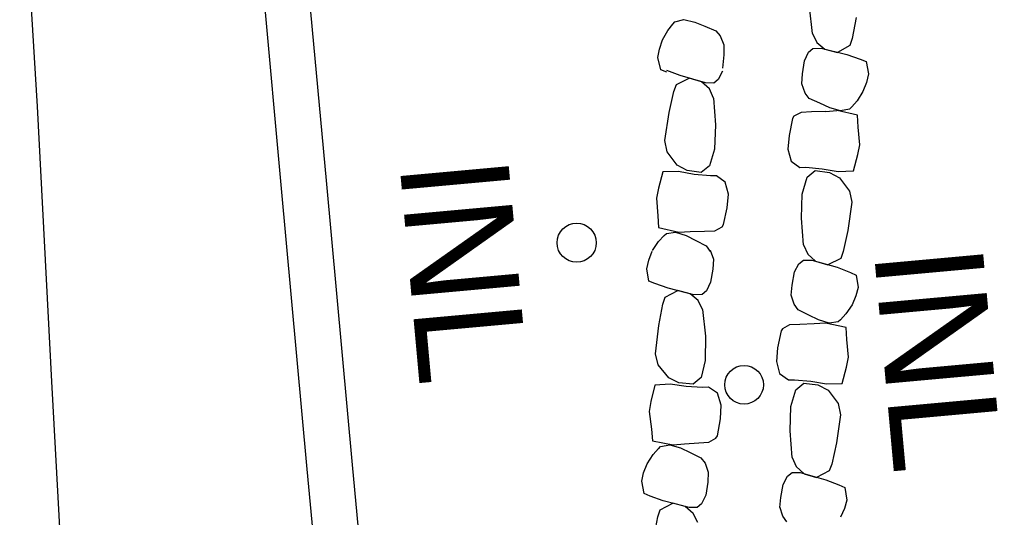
# Model space of a CAD drawing. Extents: x 589250 to 1188077, y 162953 to 363065.
# Drawn here: x 593558.6 to 593612.6, y 186350.4 to 186377.9 of the extents above; entities that cross this region are included whole.
import ezdxf

# ---------------------------------------------------------------- set-up
doc = ezdxf.new("R2010")
doc.units = 0
for name, color, linetype in [('E_DRN', 7, 'Continuous'), ('E_DRN_RipRap', 7, 'Continuous'), ('E_DRN_Text', 7, 'Continuous'), ('E_RDWY', 7, 'Continuous'), ('E_RDWY_C_and_G', 7, 'Continuous')]:
    doc.layers.add(name, color=color, linetype=linetype)

msp = doc.modelspace()

# ---------------------------------------------------------------- linework, layer by layer
at = {"layer": 'E_DRN'}
for centre, radius in [((593589.333, 186365.536), 1.084), ((593598.58, 186357.691), 1.066)]:
    msp.add_circle(centre, radius, dxfattribs=at)
at = {"layer": 'E_DRN_RipRap'}
for p, q in [((593602.348, 186377.089), (593602.188, 186378.559)), ((593594.647, 186377.606), (593594.762, 186377.737)), ((593594.762, 186377.737), (593595.26, 186377.853)), ((593595.26, 186377.853), (593595.857, 186377.709)), ((593595.857, 186377.709), (593596.412, 186377.488)), ((593604.771, 186377.978), (593604.555, 186376.805)), ((593594.074, 186376.731), (593594.37, 186377.259)), ((593594.37, 186377.259), (593594.647, 186377.606)), ((593596.412, 186377.488), (593597.012, 186377.239)), ((593597.012, 186377.239), (593597.259, 186376.956)), ((593593.899, 186376.229), (593594.074, 186376.731)), ((593597.259, 186376.956), (593597.463, 186376.465)), ((593602.348, 186377.089), (593602.599, 186376.588)), ((593604.555, 186376.805), (593604.427, 186376.418)), ((593593.817, 186375.754), (593593.899, 186376.229)), ((593597.463, 186376.465), (593597.454, 186375.914)), ((593602.134, 186376.047), (593602.374, 186376.252)), ((593602.374, 186376.252), (593602.828, 186376.268)), ((593602.599, 186376.588), (593603.042, 186376.214)), ((593602.828, 186376.268), (593604.25, 186375.922)), ((593603.042, 186376.214), (593603.73, 186376.039)), ((593604.427, 186376.418), (593603.73, 186376.039)), ((593593.976, 186375.079), (593593.817, 186375.754)), ((593597.454, 186375.914), (593597.378, 186375.18)), ((593601.799, 186374.85), (593601.91, 186375.579)), ((593601.91, 186375.579), (593602.134, 186376.047)), ((593604.25, 186375.922), (593604.984, 186375.671)), ((593604.984, 186375.671), (593605.315, 186375.533)), ((593594.313, 186374.955), (593593.976, 186375.079)), ((593595.041, 186374.76), (593594.317, 186375.043)), ((593597.394, 186375.005), (593597.15, 186374.547)), ((593605.315, 186375.533), (593605.441, 186374.851)), ((593594.843, 186374.273), (593595.555, 186374.622)), ((593596.448, 186374.355), (593595.041, 186374.76)), ((593596.236, 186374.418), (593595.555, 186374.622)), ((593597.15, 186374.547), (593596.902, 186374.352)), ((593601.763, 186374.299), (593601.799, 186374.85)), ((593605.441, 186374.851), (593605.335, 186374.38)), ((593594.7, 186373.891), (593594.843, 186374.273)), ((593596.664, 186374.026), (593596.236, 186374.418)), ((593596.902, 186374.352), (593596.448, 186374.355)), ((593596.895, 186373.515), (593596.664, 186374.026)), ((593601.943, 186373.8), (593601.763, 186374.299)), ((593605.335, 186374.38), (593605.136, 186373.886)), ((593594.437, 186372.728), (593594.7, 186373.891)), ((593596.895, 186373.515), (593596.996, 186372.039)), ((593602.176, 186373.506), (593601.943, 186373.8)), ((593602.763, 186373.232), (593602.176, 186373.506)), ((593605.136, 186373.886), (593604.815, 186373.371)), ((593603.307, 186372.987), (593602.763, 186373.232)), ((593603.897, 186372.817), (593603.307, 186372.987)), ((593604.4, 186372.911), (593603.897, 186372.817)), ((593604.522, 186373.036), (593604.4, 186372.911)), ((593604.815, 186373.371), (593604.522, 186373.036)), ((593594.198, 186371.169), (593594.437, 186372.728)), ((593601.253, 186372.392), (593601.06, 186371.461)), ((593601.332, 186372.519), (593601.253, 186372.392)), ((593601.726, 186372.733), (593601.332, 186372.519)), ((593602.297, 186372.752), (593601.726, 186372.733)), ((593603.088, 186372.785), (593602.297, 186372.752)), ((593603.709, 186372.821), (593603.087, 186372.755)), ((593604.843, 186372.578), (593603.712, 186372.828)), ((593604.879, 186371.919), (593604.843, 186372.578)), ((593596.996, 186372.039), (593596.937, 186370.705)), ((593604.97, 186370.944), (593604.879, 186371.919)), ((593601.06, 186371.461), (593600.995, 186370.705)), ((593594.327, 186370.559), (593594.198, 186371.169)), ((593596.937, 186370.705), (593596.665, 186369.78)), ((593600.995, 186370.705), (593601.174, 186370.038)), ((593604.869, 186370.401), (593604.97, 186370.944)), ((593594.879, 186369.814), (593594.327, 186370.559)), ((593604.629, 186369.499), (593604.869, 186370.401)), ((593595.432, 186369.516), (593594.879, 186369.814)), ((593596.665, 186369.78), (593596.215, 186369.414)), ((593601.174, 186370.038), (593601.658, 186369.695)), ((593601.658, 186369.695), (593601.993, 186369.701)), ((593601.993, 186369.701), (593602.894, 186369.623)), ((593602.894, 186369.623), (593603.767, 186369.47)), ((593594.091, 186369.443), (593593.844, 186368.542)), ((593594.954, 186369.468), (593594.091, 186369.443)), ((593595.826, 186369.31), (593594.954, 186369.468)), ((593596.215, 186369.414), (593595.432, 186369.516)), ((593596.727, 186369.227), (593595.826, 186369.31)), ((593597.062, 186369.231), (593596.727, 186369.227)), ((593597.543, 186368.886), (593597.062, 186369.231)), ((593601.794, 186368.221), (593602.059, 186369.148)), ((593602.059, 186369.148), (593602.506, 186369.517)), ((593602.506, 186369.517), (593603.29, 186369.419)), ((593603.29, 186369.419), (593603.844, 186369.124)), ((593603.767, 186369.47), (593604.629, 186369.499)), ((593603.844, 186369.124), (593604.402, 186368.382)), ((593593.844, 186368.542), (593593.739, 186368)), ((593597.717, 186368.217), (593597.543, 186368.886)), ((593593.739, 186368), (593593.822, 186367.025)), ((593597.646, 186367.462), (593597.717, 186368.217)), ((593601.746, 186366.887), (593601.794, 186368.221)), ((593604.402, 186368.382), (593604.536, 186367.772)), ((593597.446, 186366.532), (593597.646, 186367.462)), ((593604.536, 186367.772), (593604.309, 186366.212)), ((593593.822, 186367.025), (593593.854, 186366.366)), ((593593.854, 186366.366), (593594.983, 186366.11)), ((593596.97, 186366.194), (593597.366, 186366.405)), ((593597.366, 186366.405), (593597.446, 186366.532)), ((593601.858, 186365.412), (593601.746, 186366.887)), ((593593.855, 186365.607), (593594.162, 186365.929)), ((593594.162, 186365.929), (593594.289, 186366.049)), ((593594.289, 186366.049), (593594.795, 186366.122)), ((593594.795, 186366.122), (593595.378, 186365.927)), ((593594.983, 186366.11), (593595.607, 186366.15)), ((593595.378, 186365.927), (593595.912, 186365.66)), ((593595.607, 186366.15), (593596.398, 186366.178)), ((593596.398, 186366.178), (593596.97, 186366.194)), ((593604.309, 186366.212), (593604.056, 186365.047)), ((593593.513, 186365.106), (593593.855, 186365.607)), ((593595.912, 186365.66), (593596.488, 186365.361)), ((593596.488, 186365.361), (593596.709, 186365.057)), ((593601.858, 186365.412), (593602.093, 186364.902)), ((593593.311, 186364.57), (593593.511, 186365.063)), ((593596.704, 186365.127), (593596.883, 186364.626)), ((593602.093, 186364.902), (593602.524, 186364.512)), ((593604.056, 186365.047), (593603.915, 186364.665)), ((593593.204, 186364.101), (593593.311, 186364.57)), ((593596.883, 186364.626), (593596.846, 186364.076)), ((593601.371, 186363.919), (593601.611, 186364.378)), ((593601.611, 186364.378), (593601.857, 186364.574)), ((593601.857, 186364.574), (593602.312, 186364.574)), ((593602.312, 186364.574), (593603.722, 186364.176)), ((593602.524, 186364.512), (593603.206, 186364.311)), ((593603.915, 186364.665), (593603.206, 186364.311)), ((593593.328, 186363.418), (593593.204, 186364.101)), ((593596.846, 186364.076), (593596.733, 186363.348)), ((593601.237, 186363.194), (593601.371, 186363.919)), ((593603.722, 186364.176), (593604.448, 186363.898)), ((593604.448, 186363.898), (593604.774, 186363.748)), ((593604.774, 186363.748), (593604.878, 186363.061)), ((593593.659, 186363.277), (593593.328, 186363.418)), ((593594.392, 186363.02), (593593.659, 186363.277)), ((593596.733, 186363.348), (593596.507, 186362.881)), ((593601.183, 186362.645), (593601.237, 186363.194)), ((593594.214, 186362.526), (593594.912, 186362.901)), ((593595.813, 186362.665), (593594.392, 186363.02)), ((593595.599, 186362.72), (593594.912, 186362.901)), ((593596.041, 186362.343), (593595.599, 186362.72)), ((593596.267, 186362.678), (593595.813, 186362.665)), ((593596.507, 186362.881), (593596.267, 186362.678)), ((593601.347, 186362.14), (593601.183, 186362.645)), ((593604.757, 186362.595), (593604.542, 186362.108)), ((593604.878, 186363.061), (593604.757, 186362.595)), ((593593.866, 186360.968), (593594.085, 186362.14)), ((593594.085, 186362.14), (593594.214, 186362.526)), ((593596.291, 186361.841), (593596.041, 186362.343)), ((593601.57, 186361.837), (593601.347, 186362.14)), ((593604.542, 186362.108), (593604.205, 186361.606)), ((593596.291, 186361.841), (593596.447, 186360.37)), ((593602.149, 186361.541), (593601.57, 186361.837)), ((593602.684, 186361.277), (593602.149, 186361.541)), ((593604.205, 186361.606), (593603.9, 186361.282)), ((593593.685, 186359.402), (593593.866, 186360.968)), ((593601.094, 186361.001), (593600.701, 186360.788)), ((593601.666, 186361.021), (593601.094, 186361.001)), ((593602.457, 186361.053), (593601.666, 186361.021)), ((593603.081, 186361.096), (593602.457, 186361.053)), ((593603.268, 186361.085), (593602.684, 186361.277)), ((593604.212, 186360.846), (593603.081, 186361.096)), ((593603.774, 186361.161), (593603.268, 186361.085)), ((593603.9, 186361.282), (593603.774, 186361.161)), ((593600.622, 186360.661), (593600.428, 186359.729)), ((593600.701, 186360.788), (593600.622, 186360.661)), ((593604.248, 186360.187), (593604.212, 186360.846)), ((593596.447, 186360.37), (593596.439, 186359.035)), ((593604.339, 186359.212), (593604.248, 186360.187)), ((593593.838, 186358.797), (593593.685, 186359.402)), ((593600.428, 186359.729), (593600.364, 186358.974)), ((593596.439, 186359.035), (593596.202, 186358.1)), ((593600.364, 186358.974), (593600.543, 186358.306)), ((593604.238, 186358.67), (593604.339, 186359.212)), ((593594.417, 186358.072), (593593.838, 186358.797)), ((593600.543, 186358.306), (593601.027, 186357.963)), ((593603.998, 186357.767), (593604.238, 186358.67)), ((593594.504, 186357.728), (593593.644, 186357.673)), ((593594.98, 186357.793), (593594.417, 186358.072)), ((593595.381, 186357.601), (593594.504, 186357.728)), ((593595.766, 186357.718), (593594.98, 186357.793)), ((593596.202, 186358.1), (593595.766, 186357.718)), ((593601.027, 186357.963), (593601.362, 186357.97)), ((593601.362, 186357.97), (593602.263, 186357.891)), ((593601.428, 186357.417), (593601.875, 186357.786)), ((593601.875, 186357.786), (593602.658, 186357.687)), ((593602.263, 186357.891), (593603.136, 186357.738)), ((593603.136, 186357.738), (593603.998, 186357.767)), ((593593.644, 186357.673), (593593.431, 186356.764)), ((593596.284, 186357.549), (593595.381, 186357.601)), ((593596.619, 186357.566), (593596.284, 186357.549)), ((593597.112, 186357.237), (593596.619, 186357.566)), ((593597.311, 186356.575), (593597.112, 186357.237)), ((593601.163, 186356.49), (593601.428, 186357.417)), ((593602.658, 186357.687), (593603.213, 186357.392)), ((593603.213, 186357.392), (593603.771, 186356.65)), ((593593.431, 186356.764), (593593.346, 186356.219)), ((593603.771, 186356.65), (593603.905, 186356.041)), ((593593.346, 186356.219), (593593.466, 186355.247)), ((593597.269, 186355.818), (593597.311, 186356.575)), ((593601.115, 186355.155), (593601.163, 186356.49)), ((593597.103, 186354.882), (593597.269, 186355.818)), ((593603.905, 186356.041), (593603.678, 186354.481)), ((593593.466, 186355.247), (593593.522, 186354.589)), ((593601.227, 186353.681), (593601.115, 186355.155)), ((593593.522, 186354.589), (593594.659, 186354.373)), ((593595.282, 186354.435), (593596.071, 186354.491)), ((593596.071, 186354.491), (593596.641, 186354.527)), ((593596.641, 186354.527), (593597.028, 186354.752)), ((593597.028, 186354.752), (593597.103, 186354.882)), ((593603.678, 186354.481), (593603.424, 186353.316)), ((593593.553, 186353.836), (593593.846, 186354.167)), ((593593.846, 186354.163), (593593.968, 186354.288)), ((593593.968, 186354.288), (593594.472, 186354.379)), ((593594.472, 186354.379), (593595.061, 186354.204)), ((593594.659, 186354.373), (593595.282, 186354.435)), ((593595.061, 186354.204), (593595.604, 186353.956)), ((593595.604, 186353.949), (593596.192, 186353.667)), ((593593.231, 186353.325), (593593.553, 186353.836)), ((593596.192, 186353.667), (593596.424, 186353.37)), ((593601.227, 186353.681), (593601.462, 186353.171)), ((593593.033, 186352.833), (593593.231, 186353.325)), ((593596.424, 186353.37), (593596.604, 186352.869)), ((593596.604, 186352.869), (593596.569, 186352.319)), ((593601.462, 186353.171), (593601.893, 186352.781)), ((593603.284, 186352.933), (593602.575, 186352.58)), ((593603.424, 186353.316), (593603.284, 186352.933)), ((593592.927, 186352.364), (593593.033, 186352.833)), ((593593.053, 186351.681), (593592.927, 186352.364)), ((593600.74, 186352.187), (593600.98, 186352.647)), ((593600.98, 186352.647), (593601.226, 186352.843)), ((593601.226, 186352.843), (593601.681, 186352.842)), ((593601.681, 186352.842), (593603.091, 186352.445)), ((593601.893, 186352.781), (593602.575, 186352.58)), ((593603.091, 186352.445), (593603.817, 186352.166)), ((593596.569, 186352.319), (593596.458, 186351.592)), ((593600.605, 186351.463), (593600.74, 186352.187)), ((593603.817, 186352.166), (593604.143, 186352.016)), ((593604.143, 186352.016), (593604.247, 186351.33)), ((593593.384, 186351.539), (593593.053, 186351.681)), ((593594.118, 186351.278), (593593.384, 186351.539)), ((593595.539, 186350.914), (593594.118, 186351.278)), ((593596.458, 186351.592), (593596.233, 186351.127)), ((593600.552, 186350.914), (593600.605, 186351.463)), ((593604.247, 186351.33), (593604.126, 186350.864)), ((593593.813, 186350.399), (593593.941, 186350.785)), ((593593.941, 186350.785), (593594.637, 186351.155)), ((593595.326, 186350.971), (593594.637, 186351.155)), ((593595.768, 186350.591), (593595.326, 186350.971)), ((593595.993, 186350.925), (593595.539, 186350.914)), ((593596.233, 186351.127), (593595.993, 186350.925)), ((593600.713, 186350.439), (593600.554, 186350.947)), ((593604.126, 186350.864), (593603.911, 186350.377)), ((593593.597, 186349.229), (593593.813, 186350.399)), ((593596.02, 186350.087), (593595.768, 186350.591)), ((593600.932, 186350.133), (593600.713, 186350.439))]:
    msp.add_line(p, q, dxfattribs=at)
at = {"layer": 'E_RDWY'}
for p, q in [((593559.555, 186373.055), (593558.571, 186389.784)), ((593560.344, 186357.874), (593559.555, 186373.055)), ((593561.299, 186340.943), (593560.344, 186357.874))]:
    msp.add_line(p, q, dxfattribs=at)
at = {"layer": 'E_RDWY_C_and_G'}
for p, q in [((593573.023, 186368.737), (593571.711, 186383.113)), ((593575.512, 186368.964), (593574.2, 186383.346)), ((593574.46, 186353.033), (593573.023, 186368.737)), ((593576.949, 186353.264), (593575.512, 186368.964)), ((593576.419, 186332.153), (593574.46, 186353.033)), ((593578.908, 186332.387), (593576.949, 186353.264))]:
    msp.add_line(p, q, dxfattribs=at)

# ---------------------------------------------------------------- texts
at = {"layer": 'E_DRN_Text'}
for p in [(593579.544, 186369.955), (593605.741, 186365.09)]:
    msp.add_text('INL', height=6, rotation=275.1877, dxfattribs=at).set_placement(p)

doc.saveas('drawing.dxf')
